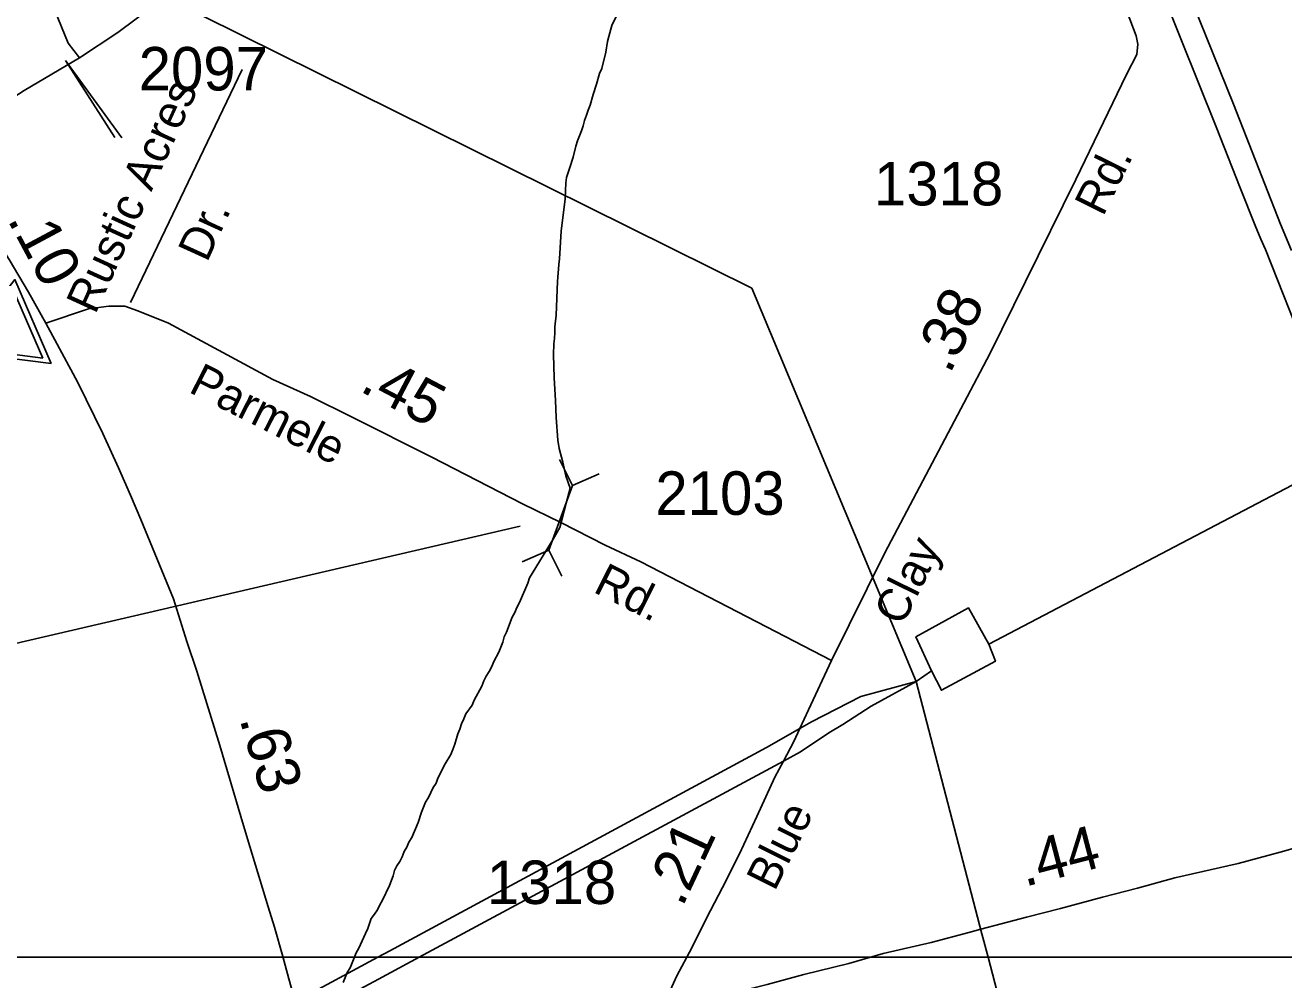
# Model space of a CAD drawing. Extents: x 2290055 to 2389491, y 66597 to 237875.
# Drawn here: x 2336027 to 2339646, y 211575 to 214320 of the extents above; entities that cross this region are included whole.
import ezdxf

# ---------------------------------------------------------------- set-up
doc = ezdxf.new("R2010")
doc.units = 0
for name, color, linetype in [('Exist Hydrographic Creek Single Shore', 7, 'Continuous'), ('Exist Road Non-System Type 51', 7, 'Continuous'), ('Exist Road Non-System Type 51 Label', 7, 'Continuous'), ('Exist Road Primary Interstate Divided Center Attributed', 7, 'Continuous'), ('Exist Road Primary US Attributed', 7, 'Continuous'), ('Exist Road Primary US Mileage Hundredths English Label', 7, 'Continuous'), ('Exist Road Secondary Mileage Hundredths English Label', 7, 'Continuous'), ('Exist Road Secondary Structure Culvert CELL', 7, 'Continuous'), ('Exist Road Secondary Structure Culvert Number Label', 7, 'Continuous'), ('Exist Road Secondary Type 51 Attributed', 7, 'Continuous'), ('Exist Road Secondary Type 51 Label', 7, 'Continuous'), ('Exist Road Secondary Type 51 Number Label', 7, 'Continuous'), ('Exist Survey Geodetic Marker CELL', 7, 'Continuous'), ('Exist Utilities Electrical Transmission Line', 7, 'Continuous'), ('Map Preparation Inset Cut Line', 7, 'Continuous')]:
    doc.layers.add(name, color=color, linetype=linetype)

msp = doc.modelspace()

# ---------------------------------------------------------------- linework, layer by layer
at = {"layer": 'Exist Hydrographic Creek Single Shore'}
for points in [[(2337582.9, 212945.4), (2337593.9, 212988.7), (2337581.5, 213023.9), (2337573.2, 213063.3), (2337562.8, 213102.7), (2337558.5, 213127.1), (2337553.5, 213192.1), (2337552, 213240.9), (2337547.7, 213305.8), (2337546.2, 213373.3), (2337547.2, 213403.7), (2337549.2, 213419.4), (2337550.2, 213435.9), (2337550.2, 213452.7), (2337553.5, 213485.7), (2337557.7, 213582.6), (2337561.5, 213631.8), (2337563.5, 213648.3), (2337568.7, 213727.9), (2337579.5, 213820.8), (2337582, 213866.6), (2337583.7, 213881.8), (2337588, 213896.4), (2337593.5, 213910.5), (2337603, 213940.3), (2337610.2, 213971.9), (2337615.5, 213987.3), (2337626.7, 214015.6), (2337631.2, 214030.1), (2337635, 214045.9), (2337641.5, 214061), (2337646, 214075.5), (2337651.5, 214089.7), (2337660, 214120.3), (2337669.7, 214150.1), (2337678.2, 214180.4), (2337685.5, 214194.9), (2337696.2, 214241.6), (2337701.2, 214272.5), (2337705.7, 214287.4), (2337713.5, 214319.1), (2337726, 214344.7)], [(2337582.9, 212945.4), (2337564.7, 212875.6), (2337545.2, 212842.1), (2337477.7, 212730.5), (2337472.5, 212715.9), (2337448.5, 212659.8), (2337441, 212645.5), (2337435.5, 212631.5), (2337427.7, 212617.5), (2337411, 212574.8), (2337404.5, 212561.1), (2337400.2, 212546.2), (2337389.5, 212517.7), (2337375, 212490.1), (2337368.5, 212475.7), (2337361.2, 212462.1), (2337352.7, 212448.5), (2337346, 212434.7), (2337340, 212419.6), (2337318.5, 212378.9), (2337312, 212365.1), (2337294.7, 212339.6), (2337288, 212325.5), (2337282.2, 212311.5), (2337277.2, 212296.1), (2337271, 212282.4), (2337262.5, 212252.6), (2337257.2, 212237.8), (2337251, 212223.4), (2337234.7, 212196.7), (2337214.2, 212155.2), (2337208.5, 212141), (2337200.2, 212128.3), (2337186.5, 212099.5), (2337178.5, 212085.9), (2337166.7, 212057.5), (2337157.2, 212027.8), (2337138.7, 211984.2), (2337130, 211970.8), (2337125, 211956.7), (2337117, 211943.8), (2337111, 211929.1), (2337104.2, 211915.6), (2337096, 211902.8), (2337089.5, 211889.2), (2337085.2, 211874.5), (2337074.5, 211846.1), (2337055, 211804.6), (2337046.7, 211790.9), (2337040, 211776.8), (2337031.7, 211763.8), (2337022.5, 211751.6), (2337012.2, 211722.7), (2337006.2, 211708.7), (2336986.7, 211666.6), (2336979, 211652.8), (2336961.7, 211610), (2336953.5, 211596.7), (2336941.2, 211567.6)]]:
    msp.add_lwpolyline(points, dxfattribs=at)
at = {"layer": 'Exist Road Non-System Type 51'}
msp.add_line((2336143.5, 214217.9), (2336285.1, 213996.3), dxfattribs=at)
for points in [[(2336143.5, 214217.9), (2336305.2, 213995.3)], [(2336651.4, 214192.3), (2336330.4, 213522.7)]]:
    msp.add_lwpolyline(points, dxfattribs=at)
at = {"layer": 'Exist Road Primary Interstate Divided Center Attributed'}
for points in [[(2339667.4, 213672.1), (2339636.5, 213747.8), (2339500.7, 214092.2), (2339324, 214532.5)], [(2339298.9, 214408.1), (2339451.5, 214027.4), (2339520.2, 213851.8), (2339563.5, 213744.1), (2339579.7, 213704.3), (2339593.2, 213675.2), (2339713.2, 213371.5)]]:
    msp.add_lwpolyline(points, dxfattribs=at)
at = {"layer": 'Exist Road Primary US Attributed'}
for points in [[(2336087.3, 213462.8), (2336036.8, 213552.1), (2335981.6, 213646.2), (2335866.8, 213827.9), (2335801, 213921.1)], [(2336802, 211519.5), (2336785.7, 211577.9), (2336767.7, 211642.3), (2336744.2, 211726.9), (2336726.2, 211784.8), (2336666.7, 211980.5), (2336647.4, 212045.3), (2336587, 212248.9), (2336521, 212463), (2336492.2, 212547.8), (2336454.3, 212670.2), (2336360.3, 212898.6), (2336330.7, 212968.1), (2336296, 213047.5), (2336250.6, 213145.5), (2336178.7, 213292.9), (2336087.3, 213462.8)]]:
    msp.add_lwpolyline(points, dxfattribs=at)
at = {"layer": 'Exist Road Secondary Structure Culvert CELL'}
for p, q in [((2337563.4, 213070.9), (2337600.7, 212996.5)), ((2337677.1, 213029.7), (2337600.7, 212996.5)), ((2337533, 212810), (2337600.7, 212996.5)), ((2337456.6, 212776.8), (2337533, 212810)), ((2337570.3, 212735.5), (2337533, 212810))]:
    msp.add_line(p, q, dxfattribs=at)
at = {"layer": 'Exist Road Secondary Structure Culvert Number Label'}
msp.add_line((2337450.3, 212879.8), (2334569.3, 212209.8), dxfattribs=at)
at = {"layer": 'Exist Road Secondary Type 51 Attributed'}
for points in [[(2336183.8, 214226.2), (2336294.1, 214298.3), (2336399.2, 214376.7), (2336437.4, 214403.5), (2336464.2, 214416.9), (2336502.4, 214462.8), (2336540.7, 214524), (2336569.3, 214566), (2336601.8, 214659.8), (2336613.3, 214719.1), (2336613.3, 214749.7), (2336609.5, 214816.6), (2336615.2, 214887.4), (2336598, 214952.4), (2336584.6, 215063.4), (2336561.7, 215164.7)], [(2336183.8, 214226.2), (2336150.7, 214267.7), (2336112.5, 214361.4), (2336110.6, 214403.5), (2336102.9, 214447.5), (2336104.8, 214501), (2336112.5, 214546.9), (2336122, 214590.9), (2336131.6, 214646.4), (2336131.6, 214707.6), (2336156.4, 214810.9), (2336162.2, 214875.9), (2336169.8, 214918), (2336198.5, 214975.4), (2336221.4, 215015.5), (2336238.6, 215044.2), (2336275.8, 215092.5)], [(2338345.5, 212493.5), (2338498.5, 212802.6), (2338725.8, 213232.7), (2338801.6, 213376.9), (2338903, 213582.8), (2339048.1, 213875.9), (2339193.8, 214177.7), (2339223.5, 214235.5), (2339226.3, 214264.9), (2339221.6, 214288.6), (2339055.7, 214726)], [(2335768.9, 213966.6), (2336024.5, 214131.9), (2336183.8, 214226.2)], [(2336087.3, 213462.8), (2336209.5, 213504.4), (2336268, 213512.1), (2336314.1, 213512.1), (2336351.8, 213498.1), (2336439.7, 213463.2), (2336739.8, 213301.3), (2336847.3, 213252.4), (2336967.3, 213192.4), (2337196.3, 213078), (2337457.3, 212944), (2337567.1, 212890.4)], [(2337567.1, 212890.4), (2337694.7, 212825), (2337797.2, 212777.4), (2338158.9, 212590.3), (2338345.5, 212493.5)], [(2337852.4, 211481.9), (2337900.6, 211586.8), (2337929.6, 211640.5), (2337945.2, 211669.4), (2337985.7, 211752.3), (2338032.2, 211840.9), (2338080.6, 211937.9), (2338130.8, 212044.7), (2338182.7, 212157.6), (2338207, 212203.6), (2338237.1, 212260.6), (2338254.4, 212297.7), (2338279.5, 212351.3), (2338345.5, 212493.5)], [(2337852.4, 211481.9), (2337926.6, 211502.9), (2337974.3, 211514.4), (2338045.6, 211533.2), (2338160.8, 211562.1), (2338266.1, 211590.7), (2338395, 211622.5), (2338494.2, 211651.4), (2338631.8, 211683), (2338740.1, 211711.7), (2338775, 211720.9), (2338833.1, 211736.7), (2338905.6, 211755.3), (2339003.8, 211780.5), (2339124.2, 211812.7), (2339225.2, 211838.7), (2339332.1, 211868.3), (2339514.3, 211910), (2339635.6, 211941.9), (2339822.3, 211994.6), (2340072.5, 212057.5), (2340168.1, 212085.9)]]:
    msp.add_lwpolyline(points, dxfattribs=at)
at = {"layer": 'Exist Survey Geodetic Marker CELL'}
for points in [[(2336102.3, 213347.2), (2335998.1, 213588.3), (2335837, 213381)], [(2336078.1, 213362.5), (2335864.3, 213389.8), (2335994, 213556.8)]]:
    msp.add_lwpolyline(points, close=True, dxfattribs=at)
at = {"layer": 'Exist Utilities Electrical Transmission Line'}
for p, q in [((2337530.8, 213853.7), (2336418.3, 214405.7)), ((2338798, 212540.7), (2339743.1, 213036.5)), ((2338589.2, 212433.2), (2338465.3, 212729)), ((2338589.2, 212433.2), (2338632.8, 212463.5)), ((2338589.2, 212433.2), (2338777.8, 211707.8)), ((2337043.2, 211577.7), (2336827.1, 211461.5))]:
    msp.add_line(p, q, dxfattribs=at)
for points in [[(2338465.3, 212729), (2338116, 213563.4), (2337530.8, 213853.7)], [(2338798, 212540.7), (2338739.2, 212644.4), (2338588.1, 212561.2), (2338632.8, 212463.5)], [(2338632.8, 212463.5), (2338661.4, 212407.8), (2338816.6, 212491), (2338798, 212540.7)], [(2338589.2, 212433.2), (2338459.5, 212362), (2338378, 212309.4), (2338338.1, 212285), (2338256.7, 212230.3), (2338207, 212203.6)], [(2338254.4, 212297.7), (2338288.1, 212316.6), (2338429.4, 212389.8), (2338589.2, 212433.2)], [(2337075.6, 211659), (2338158.5, 212243.7), (2338254.4, 212297.7)], [(2338207, 212203.6), (2337160.1, 211640.5), (2337043.2, 211577.7)], [(2338777.8, 211707.8), (2338795.3, 211640.5), (2339143.5, 210301.6)], [(2336810.3, 211515.8), (2337041.3, 211640.5), (2337075.6, 211659)]]:
    msp.add_lwpolyline(points, dxfattribs=at)
at = {"layer": 'Map Preparation Inset Cut Line'}
for points in [[(2321069.7, 230675.8), (2345338.5, 230675.8), (2345338.5, 211640.5), (2321069.7, 211640.5)], [(2380407.7, 211640.5), (2380407.7, 192135.8), (2313126.6, 192135.8), (2313126.6, 211640.5), (2321069.7, 211640.5), (2345338.5, 211640.5)]]:
    msp.add_lwpolyline(points, close=True, dxfattribs=at)

# ---------------------------------------------------------------- texts
at = {"layer": 'Exist Road Non-System Type 51 Label'}
for s, p in [('Rustic Acres ', (2336228.8, 213485.8)), ('Dr.', (2336550.1, 213635.2))]:
    msp.add_text(s, height=95, rotation=65.4708, dxfattribs=at).set_placement(p)
at = {"layer": 'Exist Road Primary US Mileage Hundredths English Label'}
for s, rotation, p in [('.10', 298.1651, (2335975, 213761.2)), ('.63', 286.1028, (2336643.1, 212325.4))]:
    msp.add_text(s, height=125, rotation=rotation, dxfattribs=at).set_placement(p)
at = {"layer": 'Exist Road Secondary Mileage Hundredths English Label'}
for s, rotation, p in [('.38', 63.6938, (2338685.3, 213314.1)), ('.45', 332.3416, (2336985.7, 213269.4)), ('.21', 64.8347, (2337916.5, 211781.7)), ('.44', 14.5779, (2338900.7, 211842.4))]:
    msp.add_text(s, height=125, rotation=rotation, dxfattribs=at).set_placement(p)
at = {"layer": 'Exist Road Secondary Type 51 Label'}
for s, rotation, p in [('Rd.', 63.6433, (2339125.8, 213766.9)), ('Parmele', 333.2363, (2336494.3, 213266.5)), ('Clay', 63.6433, (2338549, 212589.5)), ('Rd.', 333.2363, (2337657, 212691.8)), ('Blue', 63.5247, (2338181.9, 211827.2))]:
    msp.add_text(s, height=95, rotation=rotation, dxfattribs=at).set_placement(p)
at = {"layer": 'Exist Road Secondary Type 51 Number Label'}
for s, p in [('2097', (2336353.6, 214131.9)), ('1318', (2338467.5, 213801.5)), ('2103', (2337839, 212912)), ('1318', (2337354.7, 211793.3))]:
    msp.add_text(s, height=125, dxfattribs=at).set_placement(p)

doc.saveas('drawing.dxf')
